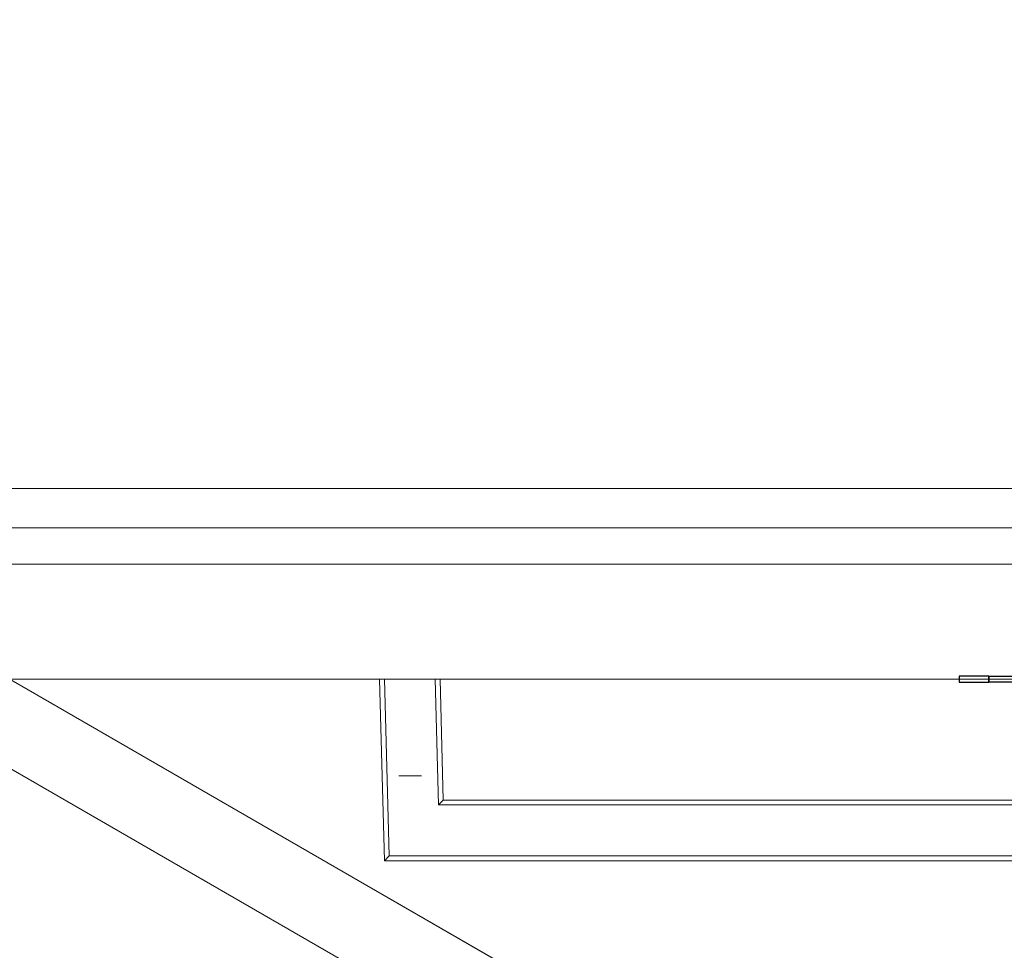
# Model space of a CAD drawing. Header units: inches. Extents: x -412 to -304, y -62 to 18.
# Tile 758 of 809: x -364.39 to -357.99, y -1.74 to 4.32. Entities that reach past the tile are written whole.
import ezdxf

# ---------------------------------------------------------------- set-up
doc = ezdxf.new("R2010")
doc.units = ezdxf.units.IN
doc.header["$LTSCALE"] = 32
doc.header["$MEASUREMENT"] = 0
for name, color, linetype, lineweight in [('Black', 7, 'Continuous', 18), ('DashLine', 7, 'Continuous', 13), ('Drawing', 7, 'Continuous', 18), ('Metal-Pulls', 7, 'Continuous', 13), ('Metal_MP', 7, 'Continuous', 5), ('None', 7, 'Continuous', 18), ('SolidLine', 7, 'Continuous', 15), ('TFL_1', 7, 'Continuous', 13), ('Wood_1-H', 7, 'Continuous', 13), ('Wood_TBDDrawerbox', 7, 'Continuous', 18)]:
    doc.layers.add(name, color=color, linetype=linetype, lineweight=lineweight)
doc.layers.add('GrainArrowClass', color=7, linetype='Continuous', lineweight=25, true_color=0x888888)

# ---------------------------------------------------------------- blocks, each defined once
blk = doc.blocks.new('Group-6')
at = {"layer": 'TFL_1'}
for points in [[(12.7579, -29.9724, 22.874), (119.1752, -29.9724, 22.874), (119.1752, -12.0197, 22.874), (12.7579, -12.0197, 22.874)], [(12.7579, -12.7874, 7.9921), (119.1752, -12.7874, 7.9921), (119.1752, -29.9724, 7.9921), (12.7579, -29.9724, 7.9921)], [(12.7579, -13.5157, 8.7402), (12.7579, -29.9724, 8.7402), (119.1752, -29.9724, 8.7402), (119.1752, -13.5157, 8.7402)], [(12.7579, -13.5354, 22.126), (119.1752, -13.5354, 22.126), (119.1752, -29.9724, 22.126), (12.7579, -29.9724, 22.126)], [(119.1752, -29.9724, 7.9921), (119.1752, -29.9724, 8.7402), (12.7579, -29.9724, 8.7402), (12.7579, -29.9724, 7.9921)], [(119.1752, -29.9724, 22.126), (119.1752, -29.9724, 22.874), (12.7579, -29.9724, 22.874), (12.7579, -29.9724, 22.126)]]:
    blk.add_3dface(points, dxfattribs=at)
blk = doc.blocks.new('GrainArrow-V')
at = {"layer": 'GrainArrowClass'}
for points in [[(-0.2103, 0.0197, 1.2756), (-0.2103, -0.0197, 1.2756), (-0.0162, -0.0197, 2), (-0.0162, 0.0197, 2)], [(-0.2103, 0.0197, 1.2756), (-0.2103, -0.0197, 1.2756), (-0.0162, -0.0197, 2), (-0.0162, 0.0197, 2)], [(-0.2103, 0.0197, -1.2756), (-0.2103, -0.0197, -1.2756), (-0.0162, -0.0197, -2), (-0.0162, 0.0197, -2)], [(-0.2103, 0.0197, -1.2756), (-0.2103, -0.0197, -1.2756), (-0.0162, -0.0197, -2), (-0.0162, 0.0197, -2)], [(-0.0162, 0.0197, -2), (-0.0162, -0.0197, -2), (-0.0162, -0.0197, 2), (-0.0162, 0.0197, 2)], [(-0.0162, 0.0197, -2), (-0.0162, -0.0197, -2), (-0.0162, -0.0197, 2), (-0.0162, 0.0197, 2)], [(0.1779, 0.0197, 1.2756), (0.1779, -0.0197, 1.2756), (-0.0162, -0.0197, 2), (-0.0162, 0.0197, 2)], [(0.1779, 0.0197, 1.2756), (0.1779, -0.0197, 1.2756), (-0.0162, -0.0197, 2), (-0.0162, 0.0197, 2)], [(0.1779, 0.0197, -1.2756), (0.1779, -0.0197, -1.2756), (-0.0162, -0.0197, -2), (-0.0162, 0.0197, -2)], [(0.1779, 0.0197, -1.2756), (0.1779, -0.0197, -1.2756), (-0.0162, -0.0197, -2), (-0.0162, 0.0197, -2)]]:
    blk.add_3dface(points, dxfattribs=at)
blk = doc.blocks.new('1R-H')
at = {"layer": 'Metal-Pulls'}
for points, invisible_edges in [([(-3.9782, 0, -0.1654), (-3.9466, 0, -0.1969), (-3.9166, -1.1496, -0.1969)], 8), ([(-3.9166, -1.1496, -0.1969), (-3.9472, -1.1811, -0.1654), (-3.9782, 0, -0.1654)], 8), ([(-3.9782, 0, -0.1654), (-3.8398, 0, -0.0408), (-3.8363, 0, -0.0456)], 9), ([(-3.9782, 0, -0.1654), (-3.8432, 0, -0.0355), (-3.8398, 0, -0.0408)], 9), ([(-3.9782, 0, -0.1654), (-3.9782, 0, 0.1654), (-3.8522, 0, 0.0054), (-3.8524, 0, -0.0009)], 10), ([(-3.9782, 0, -0.1654), (-3.846, 0, -0.0298), (-3.8432, 0, -0.0355)], 9), ([(-3.8524, 0, -0.0009), (-3.852, 0, -0.0069), (-3.9782, 0, -0.1654)], 10), ([(-3.8363, 0, -0.0456), (-3.8325, 0, -0.05), (-3.9782, 0, -0.1654)], 10), ([(-3.852, 0, -0.0069), (-3.8513, 0, -0.0128), (-3.9782, 0, -0.1654)], 10), ([(-3.8325, 0, -0.05), (-3.8283, 0, -0.0542), (-3.9466, 0, -0.1969), (-3.9782, 0, -0.1654)], 10), ([(-3.8513, 0, -0.0128), (-3.85, 0, -0.0185), (-3.9782, 0, -0.1654)], 10), ([(-3.9782, 0, -0.1654), (-3.8483, 0, -0.0241), (-3.846, 0, -0.0298)], 9), ([(-3.85, 0, -0.0185), (-3.8483, 0, -0.0241), (-3.9782, 0, -0.1654)], 10), ([(-3.9466, 0, 0.1969), (-3.8107, 0, 0.0658), (-3.8159, 0, 0.0631)], 9), ([(-3.8159, 0, 0.0631), (-3.82, 0, 0.0606), (-3.9466, 0, 0.1969)], 10), ([(-3.8524, 0, -0.0009), (-3.8524, -0.6299, -0.0009), (-3.852, -0.6299, -0.0069), (-3.852, 0, -0.0069)], 5), ([(-3.8522, 0, 0.0054), (-3.8522, -0.6299, 0.0054), (-3.8524, -0.6299, -0.0009), (-3.8524, 0, -0.0009)], 5), ([(-3.852, 0, -0.0069), (-3.852, -0.6299, -0.0069), (-3.8513, -0.6299, -0.0128), (-3.8513, 0, -0.0128)], 5), ([(-3.8503, 0, 0.0174), (-3.8503, -0.6299, 0.0174), (-3.8515, -0.6299, 0.0116), (-3.8515, 0, 0.0116)], 5), ([(-3.8513, 0, -0.0128), (-3.8513, -0.6299, -0.0128), (-3.85, -0.6299, -0.0185), (-3.85, 0, -0.0185)], 5), ([(-3.8487, 0, 0.023), (-3.8487, -0.6299, 0.023), (-3.8503, -0.6299, 0.0174), (-3.8503, 0, 0.0174)], 5), ([(-3.85, 0, -0.0185), (-3.85, -0.6299, -0.0185), (-3.8483, -0.6299, -0.0241), (-3.8483, 0, -0.0241)], 5), ([(-3.8466, 0, 0.0285), (-3.8466, -0.6299, 0.0285), (-3.8487, -0.6299, 0.023), (-3.8487, 0, 0.023)], 5), ([(-3.8483, 0, -0.0241), (-3.8483, -0.6299, -0.0241), (-3.846, -0.6299, -0.0298), (-3.846, 0, -0.0298)], 5), ([(-3.844, 0, 0.0339), (-3.844, -0.6299, 0.0339), (-3.8466, -0.6299, 0.0285), (-3.8466, 0, 0.0285)], 5), ([(-3.846, 0, -0.0298), (-3.846, -0.6299, -0.0298), (-3.8432, -0.6299, -0.0355), (-3.8432, 0, -0.0355)], 5), ([(-3.8408, 0, 0.0393), (-3.8408, -0.6299, 0.0393), (-3.844, -0.6299, 0.0339), (-3.844, 0, 0.0339)], 5), ([(-3.8432, 0, -0.0355), (-3.8432, -0.6299, -0.0355), (-3.8398, -0.6299, -0.0408), (-3.8398, 0, -0.0408)], 5), ([(-3.8372, 0, 0.0445), (-3.8372, -0.6299, 0.0445), (-3.8408, -0.6299, 0.0393), (-3.8408, 0, 0.0393)], 5), ([(-3.8398, 0, -0.0408), (-3.8398, -0.6299, -0.0408), (-3.8363, -0.6299, -0.0456), (-3.8363, 0, -0.0456)], 5), ([(-3.8325, 0, -0.05), (-3.8325, -0.6299, -0.05), (-3.8283, -0.6299, -0.0542), (-3.8283, 0, -0.0542)], 5), ([(-3.8283, 0, -0.0542), (-3.8283, -0.6299, -0.0542), (-3.8236, -0.6299, -0.058), (-3.8236, 0, -0.058)], 5), ([(-3.82, 0, 0.0606), (-3.82, -0.6299, 0.0606), (-3.8248, -0.6299, 0.0571), (-3.8248, 0, 0.0571)], 5), ([(-3.8159, 0, 0.0631), (-3.8159, -0.6299, 0.0631), (-3.82, -0.6299, 0.0606), (-3.82, 0, 0.0606)], 5), ([(-3.8107, 0, 0.0658), (-3.8107, -0.6299, 0.0658), (-3.8159, -0.6299, 0.0631), (-3.8159, 0, 0.0631)], 5), ([(-3.805, 0, 0.0683), (-3.805, -0.6299, 0.0683), (-3.8107, -0.6299, 0.0658), (-3.8107, 0, 0.0658)], 5), ([(-3.8076, 0, -0.0672), (-3.8076, -0.6299, -0.0672), (-3.8021, -0.6299, -0.0693), (-3.8021, 0, -0.0693)], 5), ([(-3.8021, 0, -0.0693), (-3.8021, -0.6299, -0.0693), (-3.7971, -0.6299, -0.0707), (-3.7971, 0, -0.0707)], 5), ([(-3.7936, 0, 0.0715), (-3.7936, -0.6299, 0.0715), (-3.7993, -0.6299, 0.0701), (-3.7993, 0, 0.0701)], 5), ([(-3.7971, 0, -0.0707), (-3.7971, -0.6299, -0.0707), (-3.7913, -0.6299, -0.0719), (-3.7913, 0, -0.0719)], 5), ([(-3.7878, 0, 0.0724), (-3.7878, -0.6299, 0.0724), (-3.7936, -0.6299, 0.0715), (-3.7936, 0, 0.0715)], 5), ([(-3.7913, 0, -0.0719), (-3.7913, -0.6299, -0.0719), (-3.7851, -0.6299, -0.0726), (-3.7851, 0, -0.0726)], 5), ([(-3.7818, 0, 0.0728), (-3.7818, -0.6299, 0.0728), (-3.7878, -0.6299, 0.0724), (-3.7878, 0, 0.0724)], 5), ([(-3.7851, 0, -0.0726), (-3.7851, -0.6299, -0.0726), (-3.7788, -0.6299, -0.0728), (-3.7788, 0, -0.0728)], 5), ([(-3.7756, 0, 0.0727), (-3.7756, -0.6299, 0.0727), (-3.7818, -0.6299, 0.0728), (-3.7818, 0, 0.0728)], 5), ([(-3.7788, 0, -0.0728), (-3.7788, -0.6299, -0.0728), (-3.7728, -0.6299, -0.0725), (-3.7728, 0, -0.0725)], 5), ([(-3.7693, 0, 0.0721), (-3.7693, -0.6299, 0.0721), (-3.7756, -0.6299, 0.0727), (-3.7756, 0, 0.0727)], 5), ([(-3.7728, 0, -0.0725), (-3.7728, -0.6299, -0.0725), (-3.7669, -0.6299, -0.0718), (-3.7669, 0, -0.0718)], 5), ([(-3.7634, 0, 0.0711), (-3.7634, -0.6299, 0.0711), (-3.7693, -0.6299, 0.0721), (-3.7693, 0, 0.0721)], 5), ([(-3.7669, 0, -0.0718), (-3.7669, -0.6299, -0.0718), (-3.7612, -0.6299, -0.0705), (-3.7612, 0, -0.0705)], 5), ([(-3.7579, 0, 0.0696), (-3.7579, -0.6299, 0.0696), (-3.7634, -0.6299, 0.0711), (-3.7634, 0, 0.0711)], 5), ([(-3.7612, 0, -0.0705), (-3.7612, -0.6299, -0.0705), (-3.7555, -0.6299, -0.0688), (-3.7555, 0, -0.0688)], 5), ([(-3.7524, 0, 0.0676), (-3.7524, -0.6299, 0.0676), (-3.7579, -0.6299, 0.0696), (-3.7579, 0, 0.0696)], 5), ([(-3.7555, 0, -0.0688), (-3.7555, -0.6299, -0.0688), (-3.7498, -0.6299, -0.0665), (-3.7498, 0, -0.0665)], 5), ([(-3.747, 0, 0.0652), (-3.747, -0.6299, 0.0652), (-3.7524, -0.6299, 0.0676), (-3.7524, 0, 0.0676)], 5), ([(-3.7498, 0, -0.0665), (-3.7498, -0.6299, -0.0665), (-3.7442, -0.6299, -0.0637), (-3.7442, 0, -0.0637)], 5), ([(-3.7416, 0, 0.0622), (-3.7416, -0.6299, 0.0622), (-3.747, -0.6299, 0.0652), (-3.747, 0, 0.0652)], 5), ([(-3.7442, 0, -0.0637), (-3.7442, -0.6299, -0.0637), (-3.7388, -0.6299, -0.0604), (-3.7388, 0, -0.0604)], 5), ([(-3.7364, 0, 0.0587), (-3.7364, -0.6299, 0.0587), (-3.7416, -0.6299, 0.0622), (-3.7416, 0, 0.0622)], 5), ([(-3.7388, 0, -0.0604), (-3.7388, -0.6299, -0.0604), (-3.734, -0.6299, -0.0569), (-3.734, 0, -0.0569)], 5), ([(-3.7316, 0, 0.0549), (-3.7316, -0.6299, 0.0549), (-3.7364, -0.6299, 0.0587), (-3.7364, 0, 0.0587)], 5), ([(-3.734, 0, -0.0569), (-3.734, -0.6299, -0.0569), (-3.7296, -0.6299, -0.0531), (-3.7296, 0, -0.0531)], 5), ([(-3.7273, 0, 0.0508), (-3.7273, -0.6299, 0.0508), (-3.7316, -0.6299, 0.0549), (-3.7316, 0, 0.0549)], 5), ([(-3.7296, 0, -0.0531), (-3.7296, -0.6299, -0.0531), (-3.7255, -0.6299, -0.0489), (-3.7255, 0, -0.0489)], 5), ([(-3.7234, 0, 0.0465), (-3.7234, -0.6299, 0.0465), (-3.7273, -0.6299, 0.0508), (-3.7273, 0, 0.0508)], 5), ([(-3.7198, 0, 0.0418), (-3.7198, -0.6299, 0.0418), (-3.7234, -0.6299, 0.0465), (-3.7234, 0, 0.0465)], 5), ([(-3.7216, 0, -0.0442), (-3.7216, -0.6299, -0.0442), (-3.718, -0.6299, -0.039), (-3.718, 0, -0.039)], 5), ([(-3.7166, 0, 0.0366), (-3.7166, -0.6299, 0.0366), (-3.7198, -0.6299, 0.0418), (-3.7198, 0, 0.0418)], 5), ([(-3.718, 0, -0.039), (-3.718, -0.6299, -0.039), (-3.7149, -0.6299, -0.0337), (-3.7149, 0, -0.0337)], 5), ([(-3.7161, 0, 0.0358), (-3.7161, -0.6299, 0.0358), (-3.7166, -0.6299, 0.0366), (-3.7166, 0, 0.0366)], 5), ([(-3.7132, 0, 0.0301), (-3.7132, -0.6299, 0.0301), (-3.7161, -0.6299, 0.0358), (-3.7161, 0, 0.0358)], 5), ([(-3.7149, 0, -0.0337), (-3.7149, -0.6299, -0.0337), (-3.7124, -0.6299, -0.0283), (-3.7124, 0, -0.0283)], 5), ([(-3.7109, 0, 0.0244), (-3.7109, -0.6299, 0.0244), (-3.7132, -0.6299, 0.0301), (-3.7132, 0, 0.0301)], 5), ([(-3.7124, 0, -0.0283), (-3.7124, -0.6299, -0.0283), (-3.7103, -0.6299, -0.0228), (-3.7103, 0, -0.0228)], 5), ([(-3.7091, 0, 0.0188), (-3.7091, -0.6299, 0.0188), (-3.7109, -0.6299, 0.0244), (-3.7109, 0, 0.0244)], 5), ([(-3.7103, 0, -0.0228), (-3.7103, -0.6299, -0.0228), (-3.7087, -0.6299, -0.0172), (-3.7087, 0, -0.0172)], 5), ([(-3.7078, 0, 0.0131), (-3.7078, -0.6299, 0.0131), (-3.7091, -0.6299, 0.0188), (-3.7091, 0, 0.0188)], 5), ([(-3.7087, 0, -0.0172), (-3.7087, -0.6299, -0.0172), (-3.7075, -0.6299, -0.0113), (-3.7075, 0, -0.0113)], 5), ([(-3.707, 0, 0.0072), (-3.707, -0.6299, 0.0072), (-3.7078, -0.6299, 0.0131), (-3.7078, 0, 0.0131)], 5), ([(-3.7075, 0, -0.0113), (-3.7075, -0.6299, -0.0113), (-3.7069, -0.6299, -0.0051), (-3.7069, 0, -0.0051)], 5), ([(-3.7067, 0, 0.0012), (-3.7067, -0.6299, 0.0012), (-3.707, -0.6299, 0.0072), (-3.707, 0, 0.0072)], 5), ([(-3.7069, 0, -0.0051), (-3.7069, -0.6299, -0.0051), (-3.7067, -0.6299, 0.0012), (-3.7067, 0, 0.0012)], 5), ([(-3.9782, 0, 0.1654), (-3.9472, -1.1811, 0.1654), (-3.9166, -1.1496, 0.1969)], 8), ([(-3.9166, -1.1496, 0.1969), (-3.9466, 0, 0.1969), (-3.9782, 0, 0.1654)], 8), ([(-3.9782, 0, 0.1654), (-3.8515, 0, 0.0116), (-3.8522, 0, 0.0054)], 9), ([(-3.9782, 0, 0.1654), (-3.8408, 0, 0.0393), (-3.844, 0, 0.0339)], 9), ([(-3.844, 0, 0.0339), (-3.8466, 0, 0.0285), (-3.9782, 0, 0.1654)], 10), ([(-3.8466, 0, 0.0285), (-3.8487, 0, 0.023), (-3.9782, 0, 0.1654)], 10), ([(-3.9782, 0, 0.1654), (-3.8372, 0, 0.0445), (-3.8408, 0, 0.0393)], 9), ([(-3.8487, 0, 0.023), (-3.8503, 0, 0.0174), (-3.9782, 0, 0.1654)], 10), ([(-3.8292, 0, 0.0533), (-3.8334, 0, 0.0491), (-3.9782, 0, 0.1654), (-3.9466, 0, 0.1969)], 10), ([(-3.8503, 0, 0.0174), (-3.8515, 0, 0.0116), (-3.9782, 0, 0.1654)], 10), ([(-3.8334, 0, 0.0491), (-3.8372, 0, 0.0445), (-3.9782, 0, 0.1654)], 10), ([(-3.9166, -1.1496, -0.1969), (-3.9466, 0, -0.1969), (-3.616, 0, -0.1969), (-3.5951, -0.8186, -0.1969)], 8), ([(-3.5951, -0.8186, 0.1969), (-3.616, 0, 0.1969), (-3.9466, 0, 0.1969), (-3.9166, -1.1496, 0.1969)], 8), ([(-3.616, 0, -0.1969), (-3.9466, 0, -0.1969), (-3.7851, 0, -0.0726), (-3.7788, 0, -0.0728)], 10), ([(-3.9466, 0, -0.1969), (-3.8076, 0, -0.0672), (-3.8021, 0, -0.0693)], 9), ([(-3.8021, 0, -0.0693), (-3.7971, 0, -0.0707), (-3.9466, 0, -0.1969)], 10), ([(-3.9466, 0, -0.1969), (-3.8184, 0, -0.0616), (-3.8131, 0, -0.0647)], 9), ([(-3.8131, 0, -0.0647), (-3.8076, 0, -0.0672), (-3.9466, 0, -0.1969)], 10), ([(-3.9466, 0, -0.1969), (-3.7913, 0, -0.0719), (-3.7851, 0, -0.0726)], 9), ([(-3.9466, 0, -0.1969), (-3.8236, 0, -0.058), (-3.8184, 0, -0.0616)], 9), ([(-3.9466, 0, 0.1969), (-3.805, 0, 0.0683), (-3.8107, 0, 0.0658)], 9), ([(-3.8283, 0, -0.0542), (-3.8236, 0, -0.058), (-3.9466, 0, -0.1969)], 10), ([(-3.82, 0, 0.0606), (-3.8248, 0, 0.0571), (-3.9466, 0, 0.1969)], 10), ([(-3.9466, 0, 0.1969), (-3.7818, 0, 0.0728), (-3.7878, 0, 0.0724)], 9), ([(-3.7971, 0, -0.0707), (-3.7913, 0, -0.0719), (-3.9466, 0, -0.1969)], 10), ([(-3.8248, 0, 0.0571), (-3.8292, 0, 0.0533), (-3.9466, 0, 0.1969)], 10), ([(-3.7878, 0, 0.0724), (-3.7936, 0, 0.0715), (-3.9466, 0, 0.1969)], 10), ([(-3.7936, 0, 0.0715), (-3.7993, 0, 0.0701), (-3.9466, 0, 0.1969)], 10), ([(-3.7993, 0, 0.0701), (-3.805, 0, 0.0683), (-3.9466, 0, 0.1969)], 10), ([(-3.7756, 0, 0.0727), (-3.7818, 0, 0.0728), (-3.9466, 0, 0.1969), (-3.616, 0, 0.1969)], 10), ([(-3.8515, 0, 0.0116), (-3.8515, -0.6299, 0.0116), (-3.8522, -0.6299, 0.0054), (-3.8522, 0, 0.0054)], 5), ([(-3.8334, 0, 0.0491), (-3.8334, -0.6299, 0.0491), (-3.8372, -0.6299, 0.0445), (-3.8372, 0, 0.0445)], 5), ([(-3.8363, 0, -0.0456), (-3.8363, -0.6299, -0.0456), (-3.8325, -0.6299, -0.05), (-3.8325, 0, -0.05)], 5), ([(-3.8292, 0, 0.0533), (-3.8292, -0.6299, 0.0533), (-3.8334, -0.6299, 0.0491), (-3.8334, 0, 0.0491)], 5), ([(-3.8248, 0, 0.0571), (-3.8248, -0.6299, 0.0571), (-3.8292, -0.6299, 0.0533), (-3.8292, 0, 0.0533)], 5), ([(-3.8236, 0, -0.058), (-3.8236, -0.6299, -0.058), (-3.8184, -0.6299, -0.0616), (-3.8184, 0, -0.0616)], 5), ([(-3.8184, 0, -0.0616), (-3.8184, -0.6299, -0.0616), (-3.8131, -0.6299, -0.0647), (-3.8131, 0, -0.0647)], 5), ([(-3.8131, 0, -0.0647), (-3.8131, -0.6299, -0.0647), (-3.8076, -0.6299, -0.0672), (-3.8076, 0, -0.0672)], 5), ([(-3.7993, 0, 0.0701), (-3.7993, -0.6299, 0.0701), (-3.805, -0.6299, 0.0683), (-3.805, 0, 0.0683)], 5), ([(-3.7788, 0, -0.0728), (-3.7728, 0, -0.0725), (-3.616, 0, -0.1969)], 10), ([(-3.616, 0, 0.1969), (-3.7693, 0, 0.0721), (-3.7756, 0, 0.0727)], 9), ([(-3.7728, 0, -0.0725), (-3.7669, 0, -0.0718), (-3.616, 0, -0.1969)], 10), ([(-3.7634, 0, 0.0711), (-3.7693, 0, 0.0721), (-3.616, 0, 0.1969)], 10), ([(-3.7669, 0, -0.0718), (-3.7612, 0, -0.0705), (-3.616, 0, -0.1969)], 10), ([(-3.7579, 0, 0.0696), (-3.7634, 0, 0.0711), (-3.616, 0, 0.1969)], 10), ([(-3.7612, 0, -0.0705), (-3.7555, 0, -0.0688), (-3.616, 0, -0.1969)], 10), ([(-3.616, 0, 0.1969), (-3.7524, 0, 0.0676), (-3.7579, 0, 0.0696)], 9), ([(-3.616, 0, -0.1969), (-3.7555, 0, -0.0688), (-3.7498, 0, -0.0665)], 9), ([(-3.747, 0, 0.0652), (-3.7524, 0, 0.0676), (-3.616, 0, 0.1969)], 10), ([(-3.616, 0, -0.1969), (-3.7498, 0, -0.0665), (-3.7442, 0, -0.0637)], 9), ([(-3.616, 0, 0.1969), (-3.7416, 0, 0.0622), (-3.747, 0, 0.0652)], 9), ([(-3.616, 0, -0.1969), (-3.7442, 0, -0.0637), (-3.7388, 0, -0.0604)], 9), ([(-3.616, 0, 0.1969), (-3.7364, 0, 0.0587), (-3.7416, 0, 0.0622)], 9), ([(-3.616, 0, -0.1969), (-3.7388, 0, -0.0604), (-3.734, 0, -0.0569)], 9), ([(-3.7316, 0, 0.0549), (-3.7364, 0, 0.0587), (-3.616, 0, 0.1969)], 10), ([(-3.734, 0, -0.0569), (-3.7296, 0, -0.0531), (-3.616, 0, -0.1969)], 10), ([(-3.7273, 0, 0.0508), (-3.7316, 0, 0.0549), (-3.616, 0, 0.1969), (-3.5845, 0, 0.1654)], 10), ([(-3.7296, 0, -0.0531), (-3.7255, 0, -0.0489), (-3.5845, 0, -0.1654), (-3.616, 0, -0.1969)], 10), ([(-3.7234, 0, 0.0465), (-3.7273, 0, 0.0508), (-3.5845, 0, 0.1654)], 10), ([(-3.7255, 0, -0.0489), (-3.7216, 0, -0.0442), (-3.5845, 0, -0.1654)], 10), ([(-3.7255, 0, -0.0489), (-3.7255, -0.6299, -0.0489), (-3.7216, -0.6299, -0.0442), (-3.7216, 0, -0.0442)], 5), ([(-3.7198, 0, 0.0418), (-3.7234, 0, 0.0465), (-3.5845, 0, 0.1654)], 10), ([(-3.5845, 0, -0.1654), (-3.7216, 0, -0.0442), (-3.718, 0, -0.039)], 9), ([(-3.7166, 0, 0.0366), (-3.7198, 0, 0.0418), (-3.5845, 0, 0.1654)], 10), ([(-3.5845, 0, -0.1654), (-3.718, 0, -0.039), (-3.7149, 0, -0.0337)], 9), ([(-3.5845, 0, 0.1654), (-3.7161, 0, 0.0358), (-3.7166, 0, 0.0366)], 9), ([(-3.5845, 0, 0.1654), (-3.7132, 0, 0.0301), (-3.7161, 0, 0.0358)], 9), ([(-3.7149, 0, -0.0337), (-3.7124, 0, -0.0283), (-3.5845, 0, -0.1654)], 10), ([(-3.7109, 0, 0.0244), (-3.7132, 0, 0.0301), (-3.5845, 0, 0.1654)], 10), ([(-3.7124, 0, -0.0283), (-3.7103, 0, -0.0228), (-3.5845, 0, -0.1654)], 10), ([(-3.7091, 0, 0.0188), (-3.7109, 0, 0.0244), (-3.5845, 0, 0.1654)], 10), ([(-3.7103, 0, -0.0228), (-3.7087, 0, -0.0172), (-3.5845, 0, -0.1654)], 10), ([(-3.7078, 0, 0.0131), (-3.7091, 0, 0.0188), (-3.5845, 0, 0.1654)], 10), ([(-3.7087, 0, -0.0172), (-3.7075, 0, -0.0113), (-3.5845, 0, -0.1654)], 10), ([(-3.707, 0, 0.0072), (-3.7078, 0, 0.0131), (-3.5845, 0, 0.1654)], 10), ([(-3.5845, 0, -0.1654), (-3.7075, 0, -0.0113), (-3.7069, 0, -0.0051)], 9), ([(-3.7067, 0, 0.0012), (-3.707, 0, 0.0072), (-3.5845, 0, 0.1654)], 10), ([(-3.5845, 0, 0.1654), (-3.5845, 0, -0.1654), (-3.7069, 0, -0.0051), (-3.7067, 0, 0.0012)], 10), ([(-3.616, 0, -0.1969), (-3.5845, 0, -0.1654), (-3.5644, -0.7871, -0.1654)], 8), ([(-3.5644, -0.7871, -0.1654), (-3.5951, -0.8186, -0.1969), (-3.616, 0, -0.1969)], 8), ([(-3.616, 0, 0.1969), (-3.5951, -0.8186, 0.1969), (-3.5644, -0.7871, 0.1654)], 8), ([(-3.5644, -0.7871, 0.1654), (-3.5845, 0, 0.1654), (-3.616, 0, 0.1969)], 8), ([(-3.8398, -0.6299, -0.0408), (-3.8524, -0.6299, -0.0009), (-3.8522, -0.6299, 0.0054)], 9), ([(-3.852, -0.6299, -0.0069), (-3.8524, -0.6299, -0.0009), (-3.8398, -0.6299, -0.0408)], 10), ([(-3.8522, -0.6299, 0.0054), (-3.8515, -0.6299, 0.0116), (-3.8503, -0.6299, 0.0174), (-3.8398, -0.6299, -0.0408)], 12), ([(-3.8513, -0.6299, -0.0128), (-3.852, -0.6299, -0.0069), (-3.8398, -0.6299, -0.0408)], 10), ([(-3.8513, -0.6299, -0.0128), (-3.8398, -0.6299, -0.0408), (-3.8432, -0.6299, -0.0355)], 9), ([(-3.85, -0.6299, -0.0185), (-3.8513, -0.6299, -0.0128), (-3.8432, -0.6299, -0.0355)], 10), ([(-3.8503, -0.6299, 0.0174), (-3.8487, -0.6299, 0.023), (-3.8398, -0.6299, -0.0408)], 10), ([(-3.8432, -0.6299, -0.0355), (-3.846, -0.6299, -0.0298), (-3.8483, -0.6299, -0.0241), (-3.85, -0.6299, -0.0185)], 8), ([(-3.8487, -0.6299, 0.023), (-3.8466, -0.6299, 0.0285), (-3.8398, -0.6299, -0.0408)], 10), ([(-3.8466, -0.6299, 0.0285), (-3.844, -0.6299, 0.0339), (-3.8398, -0.6299, -0.0408)], 10), ([(-3.8398, -0.6299, -0.0408), (-3.844, -0.6299, 0.0339), (-3.8408, -0.6299, 0.0393)], 9), ([(-3.8398, -0.6299, -0.0408), (-3.8408, -0.6299, 0.0393), (-3.8372, -0.6299, 0.0445), (-3.8334, -0.6299, 0.0491)], 9), ([(-3.8398, -0.6299, -0.0408), (-3.7416, -0.6299, 0.0622), (-3.7364, -0.6299, 0.0587), (-3.7316, -0.6299, 0.0549)], 9), ([(-3.7316, -0.6299, 0.0549), (-3.7273, -0.6299, 0.0508), (-3.8398, -0.6299, -0.0408)], 10), ([(-3.7273, -0.6299, 0.0508), (-3.7234, -0.6299, 0.0465), (-3.8398, -0.6299, -0.0408)], 10), ([(-3.8398, -0.6299, -0.0408), (-3.7818, -0.6299, 0.0728), (-3.7756, -0.6299, 0.0727)], 9), ([(-3.8398, -0.6299, -0.0408), (-3.8107, -0.6299, 0.0658), (-3.805, -0.6299, 0.0683), (-3.7993, -0.6299, 0.0701)], 9), ([(-3.8334, -0.6299, 0.0491), (-3.8292, -0.6299, 0.0533), (-3.8398, -0.6299, -0.0408)], 10), ([(-3.8398, -0.6299, -0.0408), (-3.747, -0.6299, 0.0652), (-3.7416, -0.6299, 0.0622)], 9), ([(-3.7756, -0.6299, 0.0727), (-3.7693, -0.6299, 0.0721), (-3.7634, -0.6299, 0.0711), (-3.8398, -0.6299, -0.0408)], 12), ([(-3.7993, -0.6299, 0.0701), (-3.7936, -0.6299, 0.0715), (-3.8398, -0.6299, -0.0408)], 10), ([(-3.7234, -0.6299, 0.0465), (-3.7198, -0.6299, 0.0418), (-3.8398, -0.6299, -0.0408)], 10), ([(-3.7634, -0.6299, 0.0711), (-3.7579, -0.6299, 0.0696), (-3.8398, -0.6299, -0.0408)], 10), ([(-3.8398, -0.6299, -0.0408), (-3.8159, -0.6299, 0.0631), (-3.8107, -0.6299, 0.0658)], 9), ([(-3.8292, -0.6299, 0.0533), (-3.8248, -0.6299, 0.0571), (-3.8398, -0.6299, -0.0408)], 10), ([(-3.7579, -0.6299, 0.0696), (-3.7524, -0.6299, 0.0676), (-3.747, -0.6299, 0.0652), (-3.8398, -0.6299, -0.0408)], 12), ([(-3.7936, -0.6299, 0.0715), (-3.7878, -0.6299, 0.0724), (-3.8398, -0.6299, -0.0408)], 10), ([(-3.7878, -0.6299, 0.0724), (-3.7818, -0.6299, 0.0728), (-3.8398, -0.6299, -0.0408)], 10), ([(-3.8248, -0.6299, 0.0571), (-3.82, -0.6299, 0.0606), (-3.8398, -0.6299, -0.0408)], 10), ([(-3.8398, -0.6299, -0.0408), (-3.7166, -0.6299, 0.0366), (-3.7161, -0.6299, 0.0358)], 9), ([(-3.82, -0.6299, 0.0606), (-3.8159, -0.6299, 0.0631), (-3.8398, -0.6299, -0.0408)], 10), ([(-3.7198, -0.6299, 0.0418), (-3.7166, -0.6299, 0.0366), (-3.8398, -0.6299, -0.0408)], 10), ([(-3.8363, -0.6299, -0.0456), (-3.8398, -0.6299, -0.0408), (-3.7161, -0.6299, 0.0358)], 10), ([(-3.8325, -0.6299, -0.05), (-3.8363, -0.6299, -0.0456), (-3.7161, -0.6299, 0.0358)], 10), ([(-3.8283, -0.6299, -0.0542), (-3.8325, -0.6299, -0.05), (-3.7161, -0.6299, 0.0358)], 10), ([(-3.7161, -0.6299, 0.0358), (-3.8184, -0.6299, -0.0616), (-3.8236, -0.6299, -0.058), (-3.8283, -0.6299, -0.0542)], 9), ([(-3.7161, -0.6299, 0.0358), (-3.8131, -0.6299, -0.0647), (-3.8184, -0.6299, -0.0616)], 9), ([(-3.7161, -0.6299, 0.0358), (-3.8021, -0.6299, -0.0693), (-3.8076, -0.6299, -0.0672), (-3.8131, -0.6299, -0.0647)], 9), ([(-3.7971, -0.6299, -0.0707), (-3.8021, -0.6299, -0.0693), (-3.7161, -0.6299, 0.0358)], 10), ([(-3.7971, -0.6299, -0.0707), (-3.7069, -0.6299, -0.0051), (-3.7075, -0.6299, -0.0113), (-3.7087, -0.6299, -0.0172)], 9), ([(-3.7971, -0.6299, -0.0707), (-3.7161, -0.6299, 0.0358), (-3.7132, -0.6299, 0.0301), (-3.7109, -0.6299, 0.0244)], 9), ([(-3.7971, -0.6299, -0.0707), (-3.7067, -0.6299, 0.0012), (-3.7069, -0.6299, -0.0051)], 9), ([(-3.7109, -0.6299, 0.0244), (-3.7091, -0.6299, 0.0188), (-3.7971, -0.6299, -0.0707)], 10), ([(-3.7087, -0.6299, -0.0172), (-3.7103, -0.6299, -0.0228), (-3.7971, -0.6299, -0.0707)], 10), ([(-3.7091, -0.6299, 0.0188), (-3.7078, -0.6299, 0.0131), (-3.7971, -0.6299, -0.0707)], 10), ([(-3.7103, -0.6299, -0.0228), (-3.7124, -0.6299, -0.0283), (-3.7971, -0.6299, -0.0707)], 10), ([(-3.7078, -0.6299, 0.0131), (-3.707, -0.6299, 0.0072), (-3.7971, -0.6299, -0.0707)], 10), ([(-3.707, -0.6299, 0.0072), (-3.7067, -0.6299, 0.0012), (-3.7971, -0.6299, -0.0707)], 10), ([(-3.7124, -0.6299, -0.0283), (-3.7149, -0.6299, -0.0337), (-3.7971, -0.6299, -0.0707)], 10), ([(-3.7851, -0.6299, -0.0726), (-3.7913, -0.6299, -0.0719), (-3.7971, -0.6299, -0.0707), (-3.7149, -0.6299, -0.0337)], 12), ([(-3.7149, -0.6299, -0.0337), (-3.7788, -0.6299, -0.0728), (-3.7851, -0.6299, -0.0726)], 9), ([(-3.7728, -0.6299, -0.0725), (-3.7788, -0.6299, -0.0728), (-3.7149, -0.6299, -0.0337)], 10), ([(-3.7728, -0.6299, -0.0725), (-3.718, -0.6299, -0.039), (-3.7216, -0.6299, -0.0442), (-3.7255, -0.6299, -0.0489)], 9), ([(-3.7255, -0.6299, -0.0489), (-3.7296, -0.6299, -0.0531), (-3.7728, -0.6299, -0.0725)], 10), ([(-3.7728, -0.6299, -0.0725), (-3.734, -0.6299, -0.0569), (-3.7388, -0.6299, -0.0604)], 9), ([(-3.7728, -0.6299, -0.0725), (-3.7149, -0.6299, -0.0337), (-3.718, -0.6299, -0.039)], 9), ([(-3.7296, -0.6299, -0.0531), (-3.734, -0.6299, -0.0569), (-3.7728, -0.6299, -0.0725)], 10), ([(-3.7669, -0.6299, -0.0718), (-3.7728, -0.6299, -0.0725), (-3.7388, -0.6299, -0.0604)], 10), ([(-3.7669, -0.6299, -0.0718), (-3.7388, -0.6299, -0.0604), (-3.7442, -0.6299, -0.0637)], 9), ([(-3.7612, -0.6299, -0.0705), (-3.7669, -0.6299, -0.0718), (-3.7442, -0.6299, -0.0637)], 10), ([(-3.7442, -0.6299, -0.0637), (-3.7498, -0.6299, -0.0665), (-3.7555, -0.6299, -0.0688), (-3.7612, -0.6299, -0.0705)], 8), ([(-3.5951, -0.8186, -0.1969), (3.5951, -0.8186, -0.1969), (3.9166, -1.1496, -0.1969), (-3.9166, -1.1496, -0.1969)], 10), ([(-3.9166, -1.1496, 0.1969), (3.9166, -1.1496, 0.1969), (3.5951, -0.8186, 0.1969), (-3.5951, -0.8186, 0.1969)], 10)]:
    blk.add_3dface(points, dxfattribs=dict(at, invisible_edges=invisible_edges))
for points in [[(-3.9472, -1.1811, 0.1654), (-3.9782, 0, 0.1654), (-3.9782, 0, -0.1654), (-3.9472, -1.1811, -0.1654)], [(-3.5845, 0, 0.1654), (-3.5644, -0.7871, 0.1654), (-3.5644, -0.7871, -0.1654), (-3.5845, 0, -0.1654)], [(3.5644, -0.7871, -0.1654), (3.5951, -0.8186, -0.1969), (-3.5951, -0.8186, -0.1969), (-3.5644, -0.7871, -0.1654)], [(3.5951, -0.8186, 0.1969), (3.5644, -0.7871, 0.1654), (-3.5644, -0.7871, 0.1654), (-3.5951, -0.8186, 0.1969)], [(3.5644, -0.7871, 0.1654), (3.5644, -0.7871, -0.1654), (-3.5644, -0.7871, -0.1654), (-3.5644, -0.7871, 0.1654)], [(3.9166, -1.1496, -0.1969), (3.9472, -1.1811, -0.1654), (-3.9472, -1.1811, -0.1654), (-3.9166, -1.1496, -0.1969)], [(3.9472, -1.1811, 0.1654), (3.9166, -1.1496, 0.1969), (-3.9166, -1.1496, 0.1969), (-3.9472, -1.1811, 0.1654)], [(3.9472, -1.1811, -0.1654), (3.9472, -1.1811, 0.1654), (-3.9472, -1.1811, 0.1654), (-3.9472, -1.1811, -0.1654)]]:
    blk.add_3dface(points, dxfattribs=at)
blk = doc.blocks.new('Group-11')
at = {"layer": 'Wood_1-H'}
for points in [[(48.014, -29.2244, 22.0074), (83.8403, -29.2244, 22.0074), (83.8403, -29.9724, 22.0074), (48.014, -29.9724, 22.0074)], [(48.014, -29.2244, 8.8587), (83.8403, -29.2244, 8.8587), (83.8403, -29.9724, 8.8587), (48.014, -29.9724, 8.8587)], [(48.014, -29.2244, 8.8587), (48.014, -29.2244, 22.0074), (83.8403, -29.2244, 22.0074), (83.8403, -29.2244, 8.8587)], [(83.8403, -29.9724, 8.8587), (83.8403, -29.9724, 22.0074), (48.014, -29.9724, 22.0074), (48.014, -29.9724, 8.8587)]]:
    blk.add_3dface(points, dxfattribs=at)
at = {"layer": 'Wood_1-H', "color": 7}
for name, p in [('GrainArrow-V', (65.9272, -29.9724, 15.4331)), ('1R-H', (65.9272, -29.9724, 19.9204))]:
    blk.add_blockref(name, p, dxfattribs=at)
blk = doc.blocks.new('Group-12')
at = {"layer": 'Wood_TBDDrawerbox'}
for points in [[(49.2736, -28.9882, 10.5315), (82.5807, -28.9882, 10.5315), (82.5807, -17.2165, 10.5315), (49.2736, -17.2165, 10.5315)], [(49.5295, -17.2165, 10.0394), (82.3248, -17.2165, 10.0394), (82.3248, -28.7323, 10.0394), (49.5295, -28.7323, 10.0394)], [(49.5295, -28.7323, 9.5276), (82.3248, -28.7323, 9.5276), (82.3248, -29.2244, 9.5276), (49.5295, -29.2244, 9.5276)], [(49.5295, -28.7323, 10.2953), (82.3248, -28.7323, 10.2953), (82.3248, -28.7323, 9.5276), (49.5295, -28.7323, 9.5276)], [(49.5295, -28.9882, 10.2953), (82.3248, -28.9882, 10.2953), (82.3248, -28.7323, 10.2953), (49.5295, -28.7323, 10.2953)], [(49.5295, -28.7323, 10.5709), (82.3248, -28.7323, 10.5709), (82.3248, -28.9882, 10.5709), (49.5295, -28.9882, 10.5709)], [(49.5295, -28.7323, 18.8976), (82.3248, -28.7323, 18.8976), (82.3248, -28.7323, 10.5709), (49.5295, -28.7323, 10.5709)], [(49.5295, -29.2244, 18.8976), (82.3248, -29.2244, 18.8976), (82.3248, -28.7323, 18.8976), (49.5295, -28.7323, 18.8976)], [(82.3248, -28.7323, 10.0394), (82.3248, -28.7323, 10.2953), (49.5295, -28.7323, 10.2953), (49.5295, -28.7323, 10.0394)], [(82.5807, -28.9882, 10.2953), (82.5807, -28.9882, 10.5315), (49.2736, -28.9882, 10.5315), (49.2736, -28.9882, 10.2953)], [(49.5295, -28.9882, 10.5709), (82.3248, -28.9882, 10.5709), (82.3248, -28.9882, 10.2953), (49.5295, -28.9882, 10.2953)], [(49.5295, -29.2244, 9.5276), (82.3248, -29.2244, 9.5276), (49.5295, -29.2244, 9.5276)], [(49.5295, -29.2244, 9.5276), (82.3248, -29.2244, 9.5276), (82.3248, -29.2244, 9.5276)], [(49.5295, -29.2244, 9.5276), (82.3248, -29.2244, 9.5276), (82.3248, -29.2244, 18.8976), (49.5295, -29.2244, 18.8976)]]:
    blk.add_3dface(points, dxfattribs=at)
at = {"layer": 'Wood_TBDDrawerbox', "invisible_edges": 10}
blk.add_3dface([(82.5807, -28.9882, 10.2953), (49.2736, -28.9882, 10.2953), (49.5295, -28.7323, 10.2953), (82.3248, -28.7323, 10.2953)], dxfattribs=at)
blk = doc.blocks.new('Group-15')
at = {"layer": 'None'}
for name in ['Group-6', 'Group-12', 'Group-11']:
    blk.add_blockref(name, (0, 0), dxfattribs=at)
blk = doc.blocks.new('SL Hanging Credenza (3D)')
at = {"layer": 'None'}
blk.add_blockref('Group-15', (0, 0), dxfattribs=at)
at = {"layer": 'Drawing', "color": 0, "flags": 1}
for tag in ['Tag', 'Catalog', 'Option1', 'Option2', 'Option3', 'Option4', 'Option5', 'Option6', 'Option7', 'Option8', 'Option9', 'Option10', 'Option11', 'Option12', 'Custom', 'FinishGroup', 'Discount', 'Item2', 'Item3', 'Item6', 'Item8', 'Item9', 'Item10', 'Item12', 'Item13', 'Item16', 'Item18', 'Item19', 'Item20', 'Item21', 'Item22', 'Item23', 'Item24', 'Item25', 'Item1', 'Item4', 'Item5', 'Item7', 'Item11', 'Item14', 'Item15', 'Item17']:
    blk.add_attdef(tag, (-52.5308, 13.8239), '', height=0.00709, dxfattribs=at)
blk = doc.blocks.new('Group-20')
at = {"layer": 'Black'}
for points in [[(-34.5479, 16.5361, 28.9791), (34.5479, 16.5361, 28.9791), (34.5479, -16.5361, 28.9791), (-34.5479, -16.5361, 28.9791)], [(-34.5479, 16.5361, 27.7008), (34.5479, 16.5361, 27.7008), (34.5479, -16.5361, 27.7008), (-34.5479, -16.5361, 27.7008)]]:
    blk.add_3dface(points, dxfattribs=at)
at = {"layer": 'Wood_1-H'}
for points in [[(-35.9649, 17.9531, 28.9988), (35.9649, 17.9531, 28.9988), (35.9649, -17.9531, 28.9988), (-35.9649, -17.9531, 28.9988)], [(-35.9649, 17.9531, 28.9791), (35.9649, 17.9531, 28.9791), (35.9649, -17.9531, 28.9791), (-35.9649, -17.9531, 28.9791)]]:
    blk.add_3dface(points, dxfattribs=at)
blk = doc.blocks.new('MP-Leg-502-89 (3D)')
at = {"layer": 'Metal_MP', "invisible_edges": 8}
for points in [[(-1.8444, 0.25, 5.2951), (-19.271, 0.25, 1.8125), (-19.271, -0.25, 1.8125), (-1.8444, -0.25, 5.2951)], [(-1.8444, -0.25, 2.3026), (-19.271, -0.25, 0.3125), (-19.271, 0.25, 0.3125), (-1.8444, 0.25, 2.3026)]]:
    blk.add_3dface(points, dxfattribs=at)
at = {"layer": 'Metal_MP'}
for points in [[(-1.8444, 0.25, 5.2951), (-1.8444, 0.25, 2.3026), (-19.271, 0.25, 0.3125), (-19.271, 0.25, 1.8125)], [(-1.8444, -0.25, 2.3026), (-1.8444, -0.25, 5.2951), (-19.271, -0.25, 1.8125), (-19.271, -0.25, 0.3125)]]:
    blk.add_3dface(points, dxfattribs=at)
blk = doc.blocks.new('MPHtAdjLeg-16-NoCable (3D)')
at = {"layer": 'DashLine', "color": 7, "rotation": 59.99999999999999}
blk.add_blockref('MP-Leg-502-89 (3D)', (0, 0), dxfattribs=at)
blk = doc.blocks.new('MpHtAdjBase-3 (3D)')
at = {"layer": 'Black', "color": 7}
blk.add_blockref('MPHtAdjLeg-16-NoCable (3D)', (-21.5551, 0), dxfattribs=at)
blk = doc.blocks.new('Group-23')
at = {"layer": 'None'}
blk.add_blockref('Group-20', (0, 0), dxfattribs=at)
at = {"layer": 'SolidLine', "color": 7}
blk.add_blockref('MpHtAdjBase-3 (3D)', (0, 0), dxfattribs=at)
blk = doc.blocks.new('MP Ht Adju Rect Table (3D)')
at = {"layer": 'None'}
blk.add_blockref('Group-23', (0, 0), dxfattribs=at)
at = {"layer": 'Drawing', "color": 0, "flags": 1}
for tag in ['Tag', 'Catalog', 'Option1', 'Option2', 'Option3', 'Option4', 'Option5', 'Option6', 'Option7', 'Option8', 'Option9', 'Option10', 'Option11', 'Option12', 'Custom', 'FinishGroup', 'Discount', 'Item2', 'Item3', 'Item6', 'Item9', 'Item10', 'Item12', 'Item13', 'Item16', 'Item19', 'Item20', 'Item21', 'Item22', 'Item23', 'Item24', 'Item25', 'Item8', 'Item18', 'Item1', 'Item4', 'Item5', 'Item7', 'Item11', 'Item14', 'Item15', 'Item17']:
    blk.add_attdef(tag, (-16.6066, -46.5306), '', height=0.00709, dxfattribs=at)

msp = doc.modelspace()

# ---------------------------------------------------------------- block references
at = {"layer": 'Drawing'}
msp.add_blockref('SL Hanging Credenza (3D)', (-424, 30), dxfattribs=at)
at = {"layer": 'Drawing', "rotation": 270}
msp.add_blockref('MP Ht Adju Rect Table (3D)', (-358.0728, -25.5031), dxfattribs=at)

doc.saveas('drawing.dxf')
